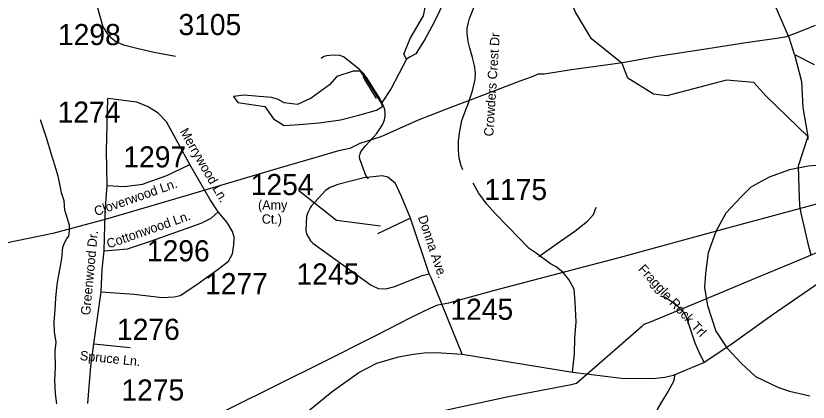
# Model space of a CAD drawing. Extents: x 1268485 to 1426702, y 514839 to 616766.
# Drawn here: x 1330300 to 1335842, y 532695 to 535398 of the extents above; entities that cross this region are included whole.
import ezdxf

# ---------------------------------------------------------------- set-up
doc = ezdxf.new("R2010")
doc.units = 0
for name, color, linetype in [('Old_Level_10', 7, 'Continuous'), ('Old_Level_11', 7, 'Continuous'), ('Old_Level_3', 7, 'Continuous'), ('Old_Level_32', 7, 'Continuous'), ('Old_Level_35', 7, 'Continuous'), ('Old_Level_56', 7, 'Continuous'), ('Old_Level_58', 7, 'Continuous'), ('Old_Level_59', 7, 'Continuous'), ('Old_Level_60', 7, 'Continuous'), ('Old_Level_62', 7, 'Continuous'), ('Old_Level_8', 7, 'Continuous')]:
    doc.layers.add(name, color=color, linetype=linetype)

msp = doc.modelspace()

# ---------------------------------------------------------------- linework, layer by layer
at = {"layer": 'Old_Level_11'}
msp.add_line((1332119.634, 534026.054), (1332119.634, 534026.054), dxfattribs=at)
msp.add_lwpolyline([(1332278.515, 534177.103), (1332542.426, 533967.608), (1332849.789, 533927.922)], dxfattribs=at)
at = {"layer": 'Old_Level_3'}
msp.add_lwpolyline([(1335924.802, 534353.998), (1335840.844, 534347.54), (1335711.677, 534321.707), (1335569.594, 534270.04), (1335440.428, 534198.999), (1335375.844, 534134.415), (1335266.052, 534018.165), (1335195.011, 533888.998), (1335143.344, 533740.456), (1335123.969, 533598.373), (1335117.511, 533495.04), (1335136.886, 533372.332), (1335195.011, 533191.498), (1335272.51, 533075.248), (1335375.844, 532965.457), (1335472.719, 532875.04), (1335634.177, 532797.54), (1335711.677, 532771.706), (1335853.761, 532739.415)], dxfattribs=at)
at = {"layer": 'Old_Level_32'}
for p, q in [((1333059.546, 533983.659), (1332828.64, 533874.229)), ((1333190.992, 533594.211), (1333059.546, 533983.659)), ((1330844.465, 533103.005), (1330896.821, 533467.773)), ((1330844.465, 533103.005), (1331099.534, 533076.95)), ((1333422.015, 533030.052), (1334193.932, 532904.991))]:
    msp.add_line(p, q, dxfattribs=at)
for points in [[(1330770.627, 535812.71), (1330908.903, 535320.273), (1330939.379, 535273.543), (1330945.289, 535264.674), (1330963.017, 535248.413), (1331002.906, 535217.372), (1331053.889, 535195.21), (1331145.178, 535171.761), (1331268.686, 535143.101), (1331416.566, 535116.855)], [(1330939.78, 534210.336), (1330933.069, 534452.647), (1330943.808, 534820.02)], [(1331517.044, 534358.849), (1331354.605, 534655.875), (1331295.537, 534718.407), (1331225.728, 534762.7), (1331145.179, 534793.965), (1330943.808, 534820.02)], [(1330939.78, 534210.336), (1331060.603, 534205.125), (1331186.795, 534220.758), (1331355.947, 534280.685), (1331517.044, 534358.849)], [(1331714.388, 534027.953), (1331656.661, 534116.539), (1331517.044, 534358.849)], [(1333059.546, 533983.659), (1332997.791, 534134.777), (1332954.832, 534225.969), (1332901.133, 534270.262), (1332862.862, 534278.758), (1332734.667, 534265.052), (1332551.14, 534218.152), (1332499.433, 534197.457), (1332465.453, 534175.285), (1332393.063, 534096.941), (1332364.993, 534065.899), (1332359.084, 534054.073), (1332341.356, 534023.032), (1332332.491, 533994.946), (1332328.059, 533897.386)], [(1330916.958, 533754.377), (1330925.013, 534025.347), (1330939.78, 534210.336)], [(1334193.932, 532904.991), (1334207.358, 533032.66), (1334210.042, 533142.09), (1334218.097, 533256.732), (1334212.727, 533397.428), (1334206.015, 533486.014), (1334168.425, 533553.757), (1334128.152, 533603.262), (1334079.822, 533642.344), (1334038.984, 533663.784), (1333940.428, 533737.803), (1333889.273, 533771.048), (1333742.861, 533921.131), (1333651.574, 534014.928), (1333595.189, 534080.066), (1333536.12, 534160.836), (1333498.531, 534228.579)], [(1330896.821, 533467.773), (1331127.726, 533452.14), (1331323.728, 533428.691), (1331406.961, 533431.296), (1331449.92, 533441.718), (1331566.658, 533519.33), (1331617.729, 533556.36), (1331714.388, 533626.708), (1331786.881, 533681.423), (1331816.416, 533733.533), (1331824.47, 533796.065), (1331827.156, 533850.78), (1331816.416, 533889.862), (1331778.826, 533952.394), (1331714.388, 534027.953)], [(1330916.958, 533754.377), (1331080.74, 533767.404), (1331241.837, 533822.119), (1331596.25, 533947.183), (1331666.058, 533983.659), (1331714.388, 534027.953)], [(1332328.059, 533897.386), (1332333.969, 533873.735), (1332345.787, 533851.562), (1332362.038, 533823.477), (1332377.324, 533808.287), (1332784.563, 533513.057), (1332833.315, 533490.885), (1332887.978, 533489.407), (1332950.027, 533505.667), (1333142.712, 533581.377), (1333190.992, 533594.211)], [(1330896.821, 533467.773), (1330904.786, 533624.714), (1330916.958, 533754.377)], [(1333422.015, 533030.052), (1333208.108, 533559.85), (1333190.992, 533594.211)], [(1334193.932, 532904.991), (1334535.486, 532862.405), (1334755.571, 532861.577), (1334838.32, 532871.121), (1334900.073, 532884.148), (1335112.184, 532972.735), (1335310.871, 533105.614), (1335590.618, 533306.827), (1335814.516, 533460.927), (1335918.274, 533531.965)], [(1330802.848, 532686.128), (1330825.67, 532946.677), (1330844.465, 533103.005)], [(1331542.551, 531857.583), (1331575.131, 531908.901), (1331712.314, 532054.012), (1332282.198, 532581.804), (1332512.509, 532770.862), (1332699.45, 532902.765), (1332825.023, 532968.07), (1332976.313, 533011.813), (1333081.026, 533030.052), (1333156.205, 533040.473), (1333239.438, 533043.079), (1333346.836, 533035.262), (1333422.015, 533030.052)]]:
    msp.add_lwpolyline(points, dxfattribs=at)
at = {"layer": 'Old_Level_35'}
for points in [[(1333426.837, 534320.055), (1333415.251, 534348.249), (1333400.077, 534403.459), (1333396.899, 534458.618), (1333396.899, 534519.211), (1333402.23, 534579.753), (1333419.455, 534666.336), (1333449.905, 534748.562), (1333461.798, 534776.706), (1333494.299, 534874.054), (1333512.651, 534951.923), (1333514.701, 535000.623), (1333508.242, 535050.399), (1333495.221, 535107.711), (1333474.716, 535171.584), (1333463.848, 535219.106), (1333456.364, 535274.315), (1333457.389, 535312.199), (1333462.926, 535341.367), (1333473.588, 535380.327), (1333500.758, 535449.584), (1333519.11, 535492.798)], [(1332767.594, 534258.077), (1332758.367, 534270.227), (1332748.832, 534282.376), (1332739.399, 534306.675), (1332717.664, 534365.679), (1332707.206, 534396.077), (1332704.643, 534414.276), (1332708.129, 534432.526), (1332712.538, 534446.367), (1332723.713, 534462.822), (1332748.832, 534491.427), (1332821.728, 534572.986), (1332864.276, 534636.398), (1332879.04, 534671.052), (1332882.526, 534697.043), (1332883.346, 534721.393), (1332879.86, 534743.948), (1332874.734, 534761.327), (1332864.276, 534783.011), (1332842.643, 534824.636), (1332801.838, 534890.56), (1332754.983, 534964.328), (1332731.505, 534994.676), (1332705.463, 535021.538), (1332656.866, 535059.728), (1332591.044, 535110.941), (1332566.746, 535120.424), (1332531.989, 535123.961), (1332496.413, 535121.296), (1332473.037, 535119.604), (1332457.35, 535112.632), (1332445.252, 535106.583), (1332436.64, 535099.611)], [(1333957.204, 533714.331), (1334078.39, 533799.838), (1334209.213, 533891.752), (1334299.128, 533961.009), (1334340.139, 534007.504), (1334358.593, 534059.434)], [(1335113.493, 532975.836), (1335083.35, 533033.866), (1335051.977, 533107.428), (1335020.604, 533199.393), (1334991.487, 533289.206), (1334974.16, 533319.451), (1334955.705, 533338.931), (1334934.174, 533359.488), (1334888.653, 533398.448), (1334842.106, 533426.54), (1334809.708, 533436.331)], [(1334910.286, 532890.021), (1334899.521, 532840.194), (1334861.586, 532772.065), (1334814.014, 532694.197), (1334787.972, 532647.65), (1334763.161, 532577.317), (1334746.962, 532526.515), (1334737.222, 532476.739), (1334723.176, 532406.354), (1334716.614, 532337.201), (1334712.411, 532232.265), (1334709.13, 532133.789), (1334703.593, 532080.732), (1334691.7, 532005.068), (1334673.348, 531910.949)]]:
    msp.add_lwpolyline(points, dxfattribs=at)
at = {"layer": 'Old_Level_56'}
for points in [[(1335890.568, 535329.739), (1335745.16, 535273.037), (1335678.632, 535248.363), (1335636.473, 535241.408), (1335405.743, 535210.436), (1335140.568, 535168.151), (1334787.316, 535114.032), (1334542.103, 535069.344), (1334186.767, 535021.07), (1333996.08, 534991.293), (1333952.041, 534990.378), (1333931.839, 534980.78), (1333903.595, 534969.342), (1333824.99, 534941.111), (1333564.65, 534840.7), (1333336.633, 534755.646), (1333114.575, 534668.472), (1332851.916, 534552.3), (1332706.705, 534505.399), (1332635.98, 534471.005), (1332557.577, 534452.773), (1332414.487, 534411.833), (1332126.67, 534328.183), (1331488.15, 534138.137), (1330940.277, 533978.083), (1330559.812, 533874.287), (1329478.478, 533653.936)], [(1329118.961, 531320.629), (1329153.325, 531337.946), (1329572.161, 531548.823), (1330033.443, 531780.856), (1330415.714, 531964.455), (1330824.389, 532167.532), (1331374.718, 532439.592), (1331789.518, 532648.748), (1332141.386, 532822.954), (1332432.851, 532968.561), (1332813.287, 533160.4), (1333068.191, 533288.934), (1333201.801, 533355.879), (1333252.246, 533376.873), (1333328.569, 533391.145), (1333640.627, 533476.308), (1334093.454, 533596.455), (1334528.16, 533710.965), (1335244.8, 533905.241), (1336049.97, 534123.747)], [(1336071.126, 533812.97), (1335762.142, 533681.723), (1335491.563, 533569.713), (1335118.051, 533413.752), (1334736.302, 533256.156), (1334691.938, 533239.041), (1334675.614, 533223.362), (1334508.153, 533075.059), (1334293.923, 532889.679), (1334220.594, 532825.323), (1334184.391, 532816.047), (1333746.29, 532731.62), (1333064.654, 532586.463), (1332519.83, 532468.567), (1331983.324, 532366.312), (1331573.059, 532273.121), (1331391.849, 532217.139), (1331234.722, 532174.679), (1331164.074, 532144.086), (1330780.407, 531990.53), (1330352.455, 531813.854), (1329884.017, 531623.986)]]:
    msp.add_lwpolyline(points, dxfattribs=at)
at = {"layer": 'Old_Level_58'}
msp.add_line((1332793.837, 534896.041), (1332793.837, 534896.041), dxfattribs=at)
at = {"layer": 'Old_Level_59'}
for points in [[(1335747.352, 535128.073), (1335711.972, 535238.711), (1335588.144, 535526.371), (1335498.273, 536136.047), (1335402.206, 536728.852), (1335425.274, 537004.084), (1335656.265, 537632.979), (1335799.187, 538463.85), (1335778.169, 538631.736), (1335714.193, 538757.74), (1335757.689, 539454.211), (1335737.373, 539804.875)], [(1335840.451, 534554.113), (1335545.132, 534838.004), (1335461.106, 534930.94), (1335271.28, 534949.103), (1334852.256, 534839.4), (1334760.29, 534851.088), (1334580.255, 534962.996), (1334540.269, 535065.572), (1334327.323, 535237.253), (1334215.262, 535423.337), (1334040.25, 535817.448), (1333967.251, 535920.691), (1333815.455, 535979.146)], [(1335747.352, 535128.073), (1335796.227, 534939.136), (1335805.072, 534757.688), (1335840.451, 534554.113), (1335840.451, 534531.986)], [(1333031.879, 535094.991), (1332926.365, 534890.492), (1332858.731, 534787.84)], [(1335840.451, 534554.113), (1335770.889, 534345.737), (1335775.503, 534192.153), (1335780.835, 534069.789), (1335789.652, 534017.09), (1335815.283, 533909.079), (1335837.224, 533815.883), (1335861.317, 533725.967)]]:
    msp.add_lwpolyline(points, dxfattribs=at)
at = {"layer": 'Old_Level_60'}
for points in [[(1333803.88, 535940.091), (1333731.339, 535865.532), (1333699.043, 535850.563), (1333656.29, 535823.547), (1333617.535, 535788.228), (1333587.085, 535769.158), (1333542.794, 535753.625), (1333482.303, 535735.119), (1333437.909, 535716.357), (1333401.308, 535689.187), (1333359.99, 535635.822), (1333310.059, 535542.473), (1333257.156, 535415.545), (1333209.071, 535324.605), (1333163.242, 535237.714), (1333096.805, 535133.189), (1333057.471, 535112.063), (1333031.879, 535094.991), (1333014.819, 535129.136), (1333057.471, 535240.109), (1333151.305, 535398.032), (1333219.548, 535743.754)], [(1332858.731, 534787.84), (1332764.996, 534936.918), (1332709.716, 535011.457), (1332659.243, 535011.457), (1332546.281, 534972.985), (1332493.404, 534915.277), (1332366.021, 534821.503), (1332269.882, 534778.222), (1332176.147, 534790.244), (1332135.288, 534811.884), (1332089.622, 534826.312), (1332003.098, 534833.525), (1331897.346, 534843.143), (1331822.838, 534833.525), (1331851.68, 534792.649), (1332041.553, 534763.795), (1332101.64, 534677.234), (1332176.147, 534631.549), (1332281.9, 534638.762), (1332421.301, 534650.785), (1332570.315, 534670.02), (1332690.488, 534701.279), (1332822.679, 534737.346), (1332863.537, 534763.795), (1332858.731, 534787.84)]]:
    msp.add_lwpolyline(points, dxfattribs=at)
at = {"layer": 'Old_Level_62'}
msp.add_line((1332767.799, 534908.4), (1332819.882, 534819.51), dxfattribs=at)
for points in [[(1335747.352, 535128.073), (1335884.447, 535057.265)], [(1332727.199, 534975.657), (1332740.63, 534949.155), (1332767.799, 534908.4)], [(1330585.737, 532683.277), (1330577.228, 532753.2), (1330573.434, 532849.319), (1330577.433, 532939.49), (1330575.895, 533051.961), (1330581.226, 533115.835), (1330570.769, 533187.45), (1330568.308, 533255.629), (1330574.255, 533344.109), (1330579.996, 533421.977), (1330590.044, 533517.788), (1330601.526, 533585.661), (1330610.651, 533634.719), (1330622.134, 533700.951), (1330629.926, 533780.408), (1330640.589, 533810.551), (1330655.148, 533836.49), (1330671.552, 533857.508), (1330676.473, 533895.955), (1330675.243, 533933.737), (1330665.913, 533964.289), (1330643.665, 534038.621), (1330640.281, 534072.3), (1330638.948, 534104.34), (1330620.186, 534158.884), (1330609.318, 534209.172), (1330596.81, 534275.866), (1330572.512, 534354.349), (1330550.161, 534428.63), (1330516.532, 534537.615), (1330473.471, 534670.642)]]:
    msp.add_lwpolyline(points, dxfattribs=at)

# ---------------------------------------------------------------- texts
at = {"layer": 'Old_Level_10'}
for s, rotation, p in [('Crowders Crest Dr', 86.333053, (1333639.082, 534552.909)), ('Fraggle Rock Trl', 312.748403, (1334648.614, 533622.573))]:
    msp.add_text(s, height=65.61666, rotation=rotation, dxfattribs=at).set_placement(p)
at = {"layer": 'Old_Level_11'}
for s, height, rotation, p in [('Merrywood Ln.', 65.61666, 299.950272, (1331444.06, 534589.142)), ('Cloverwood Ln.', 65.61666, 19.508178, (1330861.085, 533996.207)), ('Cottonwood Ln.', 65.61666, 19.436706, (1330948.333, 533769.253)), ('Donna Ave.', 65.6167, 288.650578, (1333111.291, 533990.397)), ('Greenwood Dr.', 65.61666, 84.637158, (1330819.221, 533301.255)), ('Spruce Ln.', 65.6167, 354.167597, (1330746.033, 532990.467))]:
    msp.add_text(s, height=height, rotation=rotation, dxfattribs=at).set_placement(p)
for s, p in [('(Amy ', (1331994.116, 534042.458)), ('Ct.)', (1332020.094, 533944.033))]:
    msp.add_text(s, height=65.6167, dxfattribs=at).set_placement(p)
at = {"layer": 'Old_Level_8'}
for s, p in [('3105', (1331437.439, 535263.426)), ('1298', (1330594.665, 535193.34)), ('1274', (1330592.203, 534650.769)), ('1297', (1331052.137, 534337.704)), ('1254', (1331943.028, 534144.095)), ('1175', (1333576.74, 534109.05)), ('1296', (1331216.777, 533680.73)), ('1245', (1332263.042, 533518.515)), ('1277', (1331623.466, 533450.841)), ('1245', (1333339.484, 533271.663)), ('1276', (1331007.526, 533131.28)), ('1275', (1331038.557, 532706.849))]:
    msp.add_text(s, height=147.6375, dxfattribs=at).set_placement(p)

doc.saveas('drawing.dxf')
